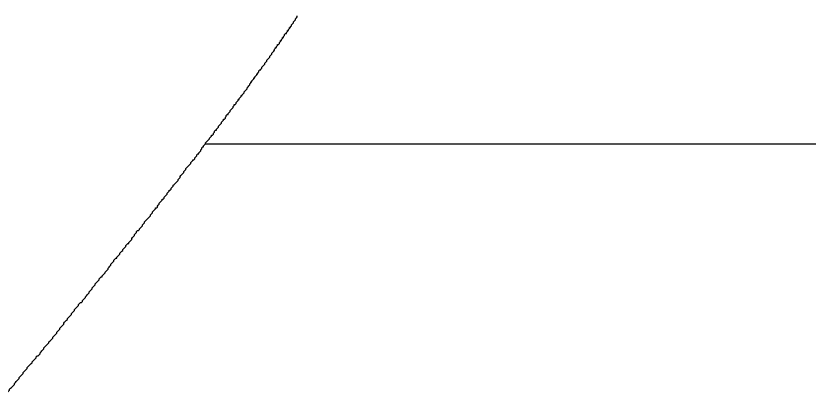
# Model space of a CAD drawing. Extents: x 6707406 to 6714471, y 1868570 to 1872341.
# Drawn here: x 6714138.94 to 6714157.39, y 1870396.2 to 1870405.11 of the extents above; entities that cross this region are included whole.
import ezdxf

# ---------------------------------------------------------------- set-up
doc = ezdxf.new("R2010")
doc.units = 0
doc.layers.add('Nongeo Data(60)', color=7, linetype='Continuous')

msp = doc.modelspace()

# ---------------------------------------------------------------- linework, layer by layer
at = {"layer": 'Nongeo Data(60)'}
for q in [(6714147.262, 1870402.126), (6714214.391, 1870402.126)]:
    msp.add_line((6714143.358, 1870402.126), q, dxfattribs=at)
for points in [[(6714145.149, 1870404.606), (6714145.172, 1870404.606), (6714145.172, 1870404.629), (6714145.195, 1870404.652), (6714145.195, 1870404.675), (6714145.218, 1870404.698), (6714145.241, 1870404.698), (6714145.241, 1870404.721), (6714145.264, 1870404.744), (6714145.264, 1870404.767), (6714145.287, 1870404.767), (6714145.287, 1870404.79), (6714145.31, 1870404.813), (6714145.31, 1870404.836), (6714145.333, 1870404.836), (6714145.333, 1870404.859), (6714145.356, 1870404.882), (6714145.356, 1870404.905), (6714145.379, 1870404.928), (6714145.379, 1870404.928), (6714145.402, 1870404.951), (6714145.402, 1870404.974), (6714145.425, 1870404.997), (6714145.425, 1870404.997), (6714145.448, 1870405.02), (6714145.448, 1870405.043), (6714145.471, 1870405.066), (6714145.471, 1870405.066), (6714145.494, 1870405.089), (6714145.494, 1870405.112)], [(6714144.322, 1870403.435), (6714144.345, 1870403.458), (6714144.345, 1870403.458), (6714144.368, 1870403.481), (6714144.391, 1870403.504), (6714144.391, 1870403.527), (6714144.414, 1870403.55), (6714144.414, 1870403.573), (6714144.437, 1870403.573), (6714144.437, 1870403.596), (6714144.46, 1870403.619), (6714144.483, 1870403.642), (6714144.483, 1870403.665), (6714144.506, 1870403.665), (6714144.506, 1870403.688), (6714144.529, 1870403.711), (6714144.552, 1870403.734), (6714144.552, 1870403.757), (6714144.575, 1870403.757), (6714144.575, 1870403.78), (6714144.598, 1870403.803), (6714144.598, 1870403.826), (6714144.621, 1870403.849), (6714144.644, 1870403.849), (6714144.644, 1870403.871), (6714144.667, 1870403.894), (6714144.667, 1870403.917), (6714144.69, 1870403.94), (6714144.69, 1870403.94), (6714144.713, 1870403.963), (6714144.736, 1870403.986), (6714144.736, 1870404.009), (6714144.759, 1870404.032), (6714144.759, 1870404.032), (6714144.782, 1870404.055), (6714144.782, 1870404.078), (6714144.805, 1870404.101), (6714144.828, 1870404.124), (6714144.828, 1870404.124), (6714144.851, 1870404.147), (6714144.851, 1870404.17), (6714144.874, 1870404.193), (6714144.874, 1870404.193), (6714144.897, 1870404.216), (6714144.897, 1870404.239), (6714144.92, 1870404.262), (6714144.943, 1870404.285), (6714144.943, 1870404.285), (6714144.966, 1870404.308), (6714144.966, 1870404.331), (6714144.988, 1870404.354), (6714144.988, 1870404.377), (6714145.011, 1870404.377), (6714145.011, 1870404.4), (6714145.034, 1870404.423), (6714145.034, 1870404.446), (6714145.057, 1870404.446), (6714145.08, 1870404.469), (6714145.08, 1870404.492), (6714145.103, 1870404.515), (6714145.103, 1870404.537), (6714145.126, 1870404.537), (6714145.126, 1870404.56), (6714145.149, 1870404.583), (6714145.149, 1870404.606)], [(6714143.404, 1870402.195), (6714143.427, 1870402.218), (6714143.45, 1870402.241), (6714143.45, 1870402.264), (6714143.473, 1870402.287), (6714143.496, 1870402.31), (6714143.496, 1870402.333), (6714143.519, 1870402.333), (6714143.542, 1870402.356), (6714143.542, 1870402.379), (6714143.565, 1870402.402), (6714143.565, 1870402.425), (6714143.588, 1870402.448), (6714143.611, 1870402.448), (6714143.611, 1870402.471), (6714143.634, 1870402.494), (6714143.656, 1870402.516), (6714143.656, 1870402.539), (6714143.679, 1870402.562), (6714143.702, 1870402.585), (6714143.702, 1870402.585), (6714143.725, 1870402.608), (6714143.725, 1870402.631), (6714143.748, 1870402.654), (6714143.771, 1870402.677), (6714143.771, 1870402.7), (6714143.794, 1870402.7), (6714143.817, 1870402.723), (6714143.817, 1870402.746), (6714143.84, 1870402.769), (6714143.84, 1870402.792), (6714143.863, 1870402.815), (6714143.886, 1870402.815), (6714143.886, 1870402.838), (6714143.909, 1870402.861), (6714143.932, 1870402.884), (6714143.932, 1870402.907), (6714143.955, 1870402.93), (6714143.955, 1870402.93), (6714143.978, 1870402.953), (6714144.001, 1870402.976), (6714144.001, 1870402.999), (6714144.024, 1870403.022), (6714144.024, 1870403.045), (6714144.047, 1870403.045), (6714144.07, 1870403.068), (6714144.07, 1870403.091), (6714144.093, 1870403.114), (6714144.116, 1870403.137), (6714144.116, 1870403.16), (6714144.139, 1870403.16), (6714144.139, 1870403.183), (6714144.162, 1870403.205), (6714144.185, 1870403.228), (6714144.185, 1870403.251), (6714144.208, 1870403.251), (6714144.208, 1870403.274), (6714144.231, 1870403.297), (6714144.254, 1870403.32), (6714144.254, 1870403.343), (6714144.277, 1870403.366), (6714144.277, 1870403.366), (6714144.3, 1870403.389), (6714144.322, 1870403.412), (6714144.322, 1870403.435)], [(6714142.416, 1870400.909), (6714142.439, 1870400.932), (6714142.462, 1870400.955), (6714142.462, 1870400.978), (6714142.485, 1870401.001), (6714142.508, 1870401.024), (6714142.508, 1870401.047), (6714142.531, 1870401.047), (6714142.554, 1870401.07), (6714142.554, 1870401.093), (6714142.577, 1870401.116), (6714142.6, 1870401.139), (6714142.6, 1870401.162), (6714142.623, 1870401.184), (6714142.646, 1870401.207), (6714142.669, 1870401.23), (6714142.669, 1870401.23), (6714142.692, 1870401.253), (6714142.715, 1870401.276), (6714142.715, 1870401.299), (6714142.738, 1870401.322), (6714142.761, 1870401.345), (6714142.761, 1870401.368), (6714142.784, 1870401.391), (6714142.807, 1870401.414), (6714142.807, 1870401.414), (6714142.83, 1870401.437), (6714142.853, 1870401.46), (6714142.853, 1870401.483), (6714142.876, 1870401.506), (6714142.899, 1870401.529), (6714142.899, 1870401.552), (6714142.922, 1870401.575), (6714142.945, 1870401.598), (6714142.945, 1870401.598), (6714142.967, 1870401.621), (6714142.99, 1870401.644), (6714143.013, 1870401.667), (6714143.013, 1870401.69), (6714143.036, 1870401.713), (6714143.059, 1870401.736), (6714143.059, 1870401.759), (6714143.082, 1870401.759), (6714143.105, 1870401.782), (6714143.105, 1870401.805), (6714143.128, 1870401.828), (6714143.151, 1870401.85), (6714143.151, 1870401.873), (6714143.174, 1870401.896), (6714143.197, 1870401.896), (6714143.197, 1870401.919), (6714143.22, 1870401.942), (6714143.243, 1870401.965), (6714143.243, 1870401.988), (6714143.266, 1870402.011), (6714143.266, 1870402.034), (6714143.289, 1870402.057), (6714143.312, 1870402.057), (6714143.312, 1870402.08), (6714143.335, 1870402.103), (6714143.358, 1870402.126), (6714143.358, 1870402.149), (6714143.381, 1870402.172), (6714143.404, 1870402.195), (6714143.404, 1870402.195)], [(6714141.36, 1870399.554), (6714141.36, 1870399.577), (6714141.383, 1870399.6), (6714141.406, 1870399.623), (6714141.429, 1870399.646), (6714141.429, 1870399.669), (6714141.452, 1870399.692), (6714141.475, 1870399.715), (6714141.498, 1870399.738), (6714141.498, 1870399.761), (6714141.521, 1870399.784), (6714141.544, 1870399.807), (6714141.567, 1870399.807), (6714141.567, 1870399.829), (6714141.59, 1870399.852), (6714141.613, 1870399.875), (6714141.635, 1870399.898), (6714141.635, 1870399.921), (6714141.658, 1870399.944), (6714141.681, 1870399.967), (6714141.704, 1870399.99), (6714141.704, 1870400.013), (6714141.727, 1870400.036), (6714141.75, 1870400.059), (6714141.75, 1870400.082), (6714141.773, 1870400.105), (6714141.796, 1870400.105), (6714141.819, 1870400.128), (6714141.819, 1870400.151), (6714141.842, 1870400.174), (6714141.865, 1870400.197), (6714141.888, 1870400.22), (6714141.888, 1870400.243), (6714141.911, 1870400.266), (6714141.934, 1870400.289), (6714141.934, 1870400.312), (6714141.957, 1870400.335), (6714141.98, 1870400.358), (6714142.003, 1870400.381), (6714142.003, 1870400.381), (6714142.026, 1870400.404), (6714142.049, 1870400.427), (6714142.072, 1870400.45), (6714142.072, 1870400.473), (6714142.095, 1870400.495), (6714142.118, 1870400.518), (6714142.118, 1870400.541), (6714142.141, 1870400.564), (6714142.164, 1870400.587), (6714142.187, 1870400.61), (6714142.187, 1870400.633), (6714142.21, 1870400.633), (6714142.233, 1870400.656), (6714142.233, 1870400.679), (6714142.256, 1870400.702), (6714142.279, 1870400.725), (6714142.279, 1870400.748), (6714142.301, 1870400.771), (6714142.324, 1870400.794), (6714142.347, 1870400.817), (6714142.347, 1870400.84), (6714142.37, 1870400.84), (6714142.393, 1870400.863), (6714142.393, 1870400.886), (6714142.416, 1870400.909)], [(6714140.235, 1870398.153), (6714140.235, 1870398.176), (6714140.258, 1870398.199), (6714140.28, 1870398.222), (6714140.303, 1870398.245), (6714140.303, 1870398.268), (6714140.326, 1870398.291), (6714140.349, 1870398.314), (6714140.372, 1870398.337), (6714140.395, 1870398.36), (6714140.395, 1870398.383), (6714140.418, 1870398.406), (6714140.441, 1870398.429), (6714140.464, 1870398.429), (6714140.487, 1870398.452), (6714140.487, 1870398.474), (6714140.51, 1870398.497), (6714140.533, 1870398.52), (6714140.556, 1870398.543), (6714140.556, 1870398.566), (6714140.579, 1870398.589), (6714140.602, 1870398.612), (6714140.625, 1870398.635), (6714140.648, 1870398.658), (6714140.648, 1870398.681), (6714140.671, 1870398.704), (6714140.694, 1870398.727), (6714140.717, 1870398.75), (6714140.717, 1870398.773), (6714140.74, 1870398.796), (6714140.763, 1870398.819), (6714140.786, 1870398.842), (6714140.786, 1870398.865), (6714140.809, 1870398.888), (6714140.832, 1870398.911), (6714140.855, 1870398.934), (6714140.878, 1870398.957), (6714140.878, 1870398.98), (6714140.901, 1870399.003), (6714140.924, 1870399.026), (6714140.947, 1870399.026), (6714140.947, 1870399.049), (6714140.969, 1870399.072), (6714140.992, 1870399.095), (6714141.015, 1870399.118), (6714141.015, 1870399.141), (6714141.038, 1870399.163), (6714141.061, 1870399.186), (6714141.084, 1870399.209), (6714141.084, 1870399.232), (6714141.107, 1870399.255), (6714141.13, 1870399.278), (6714141.153, 1870399.301), (6714141.153, 1870399.324), (6714141.176, 1870399.347), (6714141.199, 1870399.37), (6714141.222, 1870399.393), (6714141.222, 1870399.416), (6714141.245, 1870399.439), (6714141.268, 1870399.462), (6714141.291, 1870399.462), (6714141.291, 1870399.485), (6714141.314, 1870399.508), (6714141.337, 1870399.531), (6714141.36, 1870399.554)], [(6714139.04, 1870396.706), (6714139.063, 1870396.729), (6714139.086, 1870396.752), (6714139.109, 1870396.775), (6714139.109, 1870396.798), (6714139.132, 1870396.821), (6714139.155, 1870396.844), (6714139.178, 1870396.867), (6714139.201, 1870396.89), (6714139.201, 1870396.913), (6714139.224, 1870396.936), (6714139.247, 1870396.959), (6714139.27, 1870396.982), (6714139.293, 1870397.005), (6714139.316, 1870397.028), (6714139.316, 1870397.051), (6714139.339, 1870397.074), (6714139.362, 1870397.097), (6714139.385, 1870397.12), (6714139.408, 1870397.142), (6714139.408, 1870397.165), (6714139.431, 1870397.188), (6714139.454, 1870397.188), (6714139.477, 1870397.211), (6714139.5, 1870397.234), (6714139.5, 1870397.257), (6714139.523, 1870397.28), (6714139.546, 1870397.303), (6714139.569, 1870397.326), (6714139.592, 1870397.349), (6714139.592, 1870397.372), (6714139.614, 1870397.395), (6714139.637, 1870397.418), (6714139.66, 1870397.441), (6714139.683, 1870397.464), (6714139.706, 1870397.487), (6714139.706, 1870397.51), (6714139.729, 1870397.533), (6714139.752, 1870397.556), (6714139.775, 1870397.579), (6714139.798, 1870397.602), (6714139.798, 1870397.625), (6714139.821, 1870397.648), (6714139.844, 1870397.671), (6714139.867, 1870397.694), (6714139.89, 1870397.717), (6714139.89, 1870397.74), (6714139.913, 1870397.763), (6714139.936, 1870397.786), (6714139.959, 1870397.808), (6714139.959, 1870397.831), (6714139.982, 1870397.854), (6714140.005, 1870397.877), (6714140.028, 1870397.9), (6714140.051, 1870397.923), (6714140.051, 1870397.946), (6714140.074, 1870397.969), (6714140.097, 1870397.992), (6714140.12, 1870398.015), (6714140.143, 1870398.038), (6714140.143, 1870398.061), (6714140.166, 1870398.084), (6714140.189, 1870398.107), (6714140.212, 1870398.13), (6714140.235, 1870398.153)], [(6714138.65, 1870396.201), (6714138.673, 1870396.224), (6714138.696, 1870396.27), (6714138.696, 1870396.293), (6714138.719, 1870396.316), (6714138.742, 1870396.339), (6714138.765, 1870396.362), (6714138.788, 1870396.385), (6714138.788, 1870396.408), (6714138.811, 1870396.431), (6714138.834, 1870396.453), (6714138.857, 1870396.476), (6714138.88, 1870396.499), (6714138.903, 1870396.522), (6714138.903, 1870396.545), (6714138.926, 1870396.568), (6714138.948, 1870396.591), (6714138.971, 1870396.614), (6714138.994, 1870396.637), (6714139.017, 1870396.66), (6714139.017, 1870396.683), (6714139.04, 1870396.706)]]:
    msp.add_lwpolyline(points, dxfattribs=at)

doc.saveas('drawing.dxf')
